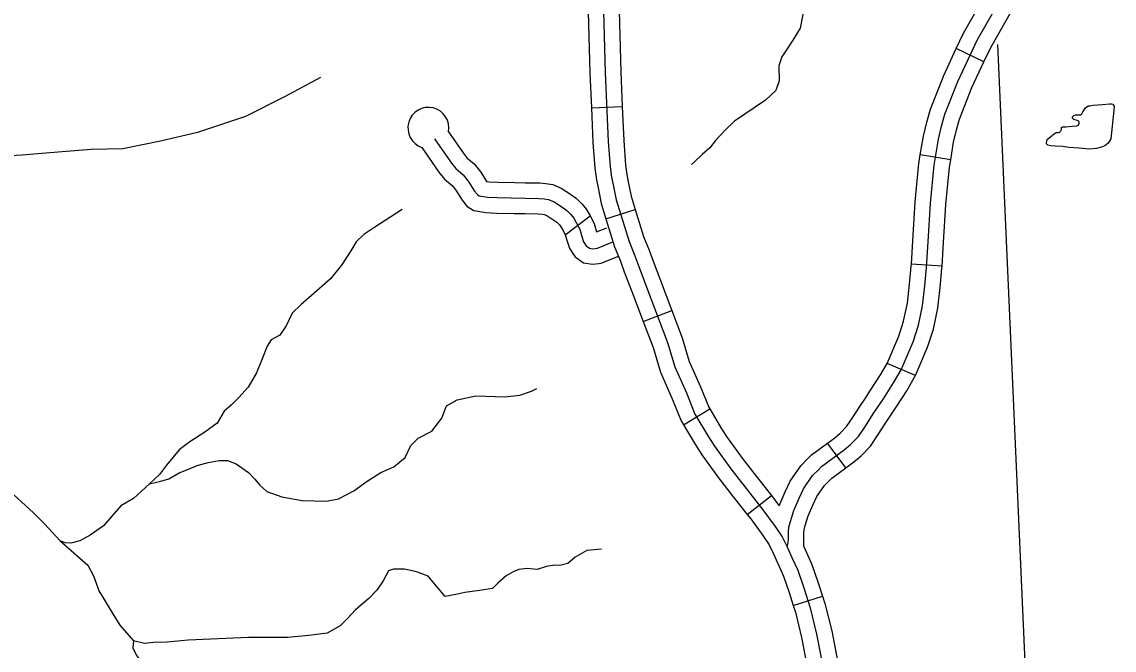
# Model space of a CAD drawing. Extents: x -5566 to 1759129, y -3726 to 731467.
# Drawn here: x -4572.86 to -4532.42, y 371.32 to 394.57 of the extents above; entities that cross this region are included whole.
import ezdxf

# ---------------------------------------------------------------- set-up
doc = ezdxf.new("R2010")
doc.units = 0
doc.layers.add('Default', color=7, linetype='Continuous')

msp = doc.modelspace()

# ---------------------------------------------------------------- linework, layer by layer
at = {"layer": 'Default'}
for p, q in [((-4537.242, 393.089), (-4538.268, 393.585)), ((-4551.774, 391.389), (-4550.636, 391.438)), ((-4538.475, 389.467), (-4539.599, 389.651)), ((-4551.238, 387.284), (-4550.15, 387.622)), ((-4552.742, 386.686), (-4551.82, 387.387)), ((-4538.792, 385.529), (-4539.929, 385.599)), ((-4549.86, 383.484), (-4548.795, 383.887)), ((-4539.782, 381.476), (-4540.83, 381.923)), ((-4548.37, 379.661), (-4547.391, 380.243)), ((-4542.359, 378.065), (-4543.032, 378.983)), ((-4546.007, 376.336), (-4545.113, 377.041)), ((-4544.302, 372.968), (-4543.217, 373.316))]:
    msp.add_line(p, q, dxfattribs=at)
for points in [[(-4538.268, 393.585), (-4537.994, 394.151), (-4537.07, 395.774), (-4536.652, 396.354), (-4536.356, 396.65), (-4536.019, 397.027), (-4535.932, 397.1)], [(-4537.242, 393.089), (-4536.985, 393.621), (-4536.111, 395.157), (-4535.782, 395.613), (-4535.528, 395.867), (-4535.223, 396.208), (-4535.197, 396.23)], [(-4551.347, 395.87), (-4551.261, 392.692), (-4551.15, 390.14), (-4551.081, 389.206), (-4551.03, 388.821), (-4550.97, 388.538), (-4550.858, 387.981), (-4550.379, 386.437), (-4550.166, 385.913), (-4550.023, 385.515), (-4549.744, 384.788), (-4548.954, 382.698), (-4548.688, 381.806), (-4548.259, 380.834), (-4547.942, 380.055), (-4547.441, 379.212), (-4547.214, 378.865), (-4546.619, 378.033), (-4546.079, 377.347), (-4545.424, 376.516), (-4544.97, 375.891), (-4544.709, 375.509), (-4544.525, 375.147), (-4544.357, 374.752), (-4544.139, 374.273), (-4543.917, 373.63), (-4543.677, 372.885), (-4543.437, 371.908), (-4543.026, 369.775)], [(-4551.904, 395.406), (-4551.83, 392.672), (-4551.774, 391.389)], [(-4550.765, 395.437), (-4550.692, 392.712), (-4550.636, 391.438)], [(-4543.896, 395.103), (-4544.042, 394.328), (-4544.314, 393.884), (-4544.53, 393.563), (-4544.725, 393.267), (-4544.842, 392.942), (-4544.829, 392.379), (-4544.953, 392.024), (-4545.327, 391.667), (-4546.475, 390.887), (-4546.82, 390.562), (-4547.178, 390.175), (-4547.396, 389.908), (-4547.676, 389.662), (-4547.947, 389.401), (-4548.072, 389.289)], [(-4544.525, 375.147), (-4544.486, 375.305), (-4544.482, 375.43), (-4544.482, 375.712), (-4544.465, 375.871), (-4544.409, 376.083), (-4544.281, 376.486), (-4544.079, 376.945), (-4543.921, 377.287), (-4543.587, 377.777), (-4543.356, 378.009), (-4543.253, 378.116), (-4542.412, 378.732), (-4542.182, 378.93), (-4541.887, 379.225), (-4541.63, 379.606), (-4541.343, 380.061), (-4541.185, 380.293), (-4540.966, 380.622), (-4540.589, 381.206), (-4540.308, 381.695), (-4539.866, 382.73), (-4539.666, 383.339), (-4539.516, 384.064), (-4539.432, 384.799), (-4539.366, 385.483), (-4539.307, 386.433), (-4539.22, 387.86), (-4539.086, 389.259), (-4538.928, 390.226), (-4538.811, 390.71), (-4538.686, 391.153), (-4538.21, 392.358), (-4537.756, 393.334), (-4537.49, 393.886), (-4536.59, 395.466)], [(-4539.599, 389.651), (-4539.486, 390.339), (-4539.362, 390.855), (-4539.226, 391.335), (-4538.734, 392.583), (-4538.271, 393.578), (-4538.267, 393.585)], [(-4536.736, 393.734), (-4535.4, 363.344)], [(-4538.475, 389.467), (-4538.369, 390.113), (-4538.26, 390.566), (-4538.146, 390.97), (-4537.687, 392.133), (-4537.241, 393.09), (-4537.242, 393.089)], [(-4561.801, 392.513), (-4563.141, 391.794), (-4564.58, 391.064), (-4566.365, 390.474), (-4567.735, 390.158), (-4569.122, 389.871), (-4570.29, 389.844), (-4571.978, 389.707), (-4572.848, 389.638), (-4574.454, 389.542)], [(-4533.715, 389.895), (-4534.094, 389.92), (-4534.328, 389.953), (-4534.603, 389.97), (-4534.762, 389.983), (-4534.874, 390.008), (-4534.929, 390.049), (-4534.929, 390.095), (-4534.903, 390.208), (-4534.762, 390.32), (-4534.649, 390.425), (-4534.57, 390.471), (-4534.495, 390.471), (-4534.445, 390.487), (-4534.399, 390.537), (-4534.37, 390.587), (-4534.366, 390.654), (-4534.332, 390.679), (-4534.207, 390.683), (-4533.978, 390.708), (-4533.803, 390.717), (-4533.736, 390.758), (-4533.723, 390.813), (-4533.723, 390.863), (-4533.757, 390.909), (-4533.823, 390.934), (-4533.915, 390.955), (-4533.961, 391.005), (-4533.961, 391.05), (-4533.919, 391.101), (-4533.848, 391.13), (-4533.748, 391.13), (-4533.652, 391.13), (-4533.615, 391.159), (-4533.586, 391.234), (-4533.486, 391.38), (-4533.381, 391.455), (-4533.323, 391.463)], [(-4533.323, 391.463), (-4533.202, 391.484), (-4532.852, 391.514), (-4532.597, 391.53), (-4532.518, 391.53), (-4532.472, 391.522), (-4532.422, 391.447), (-4532.431, 391.297), (-4532.543, 390.241), (-4532.647, 390.074), (-4532.768, 389.974), (-4532.885, 389.928), (-4533.081, 389.887), (-4533.331, 389.862), (-4533.715, 389.895)], [(-4551.774, 391.389), (-4551.718, 390.107), (-4551.648, 389.148), (-4551.591, 388.724), (-4551.528, 388.423), (-4551.411, 387.84), (-4551.238, 387.284)], [(-4550.636, 391.438), (-4550.581, 390.173), (-4550.514, 389.265), (-4550.468, 388.918), (-4550.412, 388.653), (-4550.306, 388.122), (-4550.15, 387.622)], [(-4557.066, 390.5), (-4556.501, 389.678), (-4556.389, 389.537), (-4556.12, 389.309), (-4555.871, 389.005), (-4555.657, 388.664), (-4555.558, 388.648), (-4555.244, 388.633), (-4554.609, 388.618)], [(-4558.051, 389.923), (-4557.419, 389.003), (-4557.213, 388.741), (-4556.935, 388.506), (-4556.798, 388.339), (-4556.565, 387.968), (-4556.375, 387.74), (-4556.133, 387.589), (-4555.68, 387.513), (-4555.284, 387.494), (-4554.635, 387.48)], [(-4557.581, 390.244), (-4556.96, 389.34), (-4556.801, 389.139), (-4556.527, 388.907), (-4556.334, 388.672), (-4556.103, 388.304), (-4555.996, 388.175), (-4555.928, 388.132), (-4555.619, 388.081), (-4555.264, 388.064), (-4554.233, 388.04), (-4553.717, 388.036), (-4553.529, 388.021), (-4553.366, 387.993), (-4553.157, 387.905), (-4552.874, 387.725), (-4552.69, 387.588), (-4552.536, 387.442), (-4552.429, 387.305), (-4552.322, 387.117), (-4552.21, 386.898), (-4552.129, 386.624), (-4552.065, 386.427), (-4552.018, 386.35), (-4551.966, 386.277), (-4551.851, 386.196), (-4551.722, 386.174), (-4551.555, 386.191), (-4550.987, 386.423)], [(-4539.929, 385.599), (-4539.876, 386.468), (-4539.787, 387.904), (-4539.651, 389.332), (-4539.599, 389.651)], [(-4538.792, 385.529), (-4538.739, 386.398), (-4538.652, 387.815), (-4538.521, 389.185), (-4538.475, 389.467)], [(-4554.609, 388.618), (-4554.225, 388.61), (-4553.691, 388.605), (-4553.458, 388.586), (-4553.206, 388.543), (-4552.892, 388.411), (-4552.551, 388.194), (-4552.323, 388.025), (-4552.113, 387.827), (-4551.954, 387.623), (-4551.82, 387.387), (-4551.679, 387.11), (-4551.585, 386.794)], [(-4558.784, 387.622), (-4559.793, 386.976), (-4560.207, 386.695), (-4560.479, 386.433), (-4560.687, 386.09), (-4561.024, 385.568), (-4561.431, 385.058), (-4562.034, 384.525), (-4562.52, 384.111), (-4562.858, 383.794), (-4563.076, 383.314), (-4563.306, 382.978), (-4563.626, 382.799), (-4563.785, 382.572), (-4563.965, 382.1), (-4564.181, 381.574), (-4564.489, 381.053), (-4564.832, 380.667), (-4565.11, 380.382), (-4565.367, 380.16), (-4565.632, 379.716), (-4566.09, 379.379), (-4566.639, 379.024), (-4567.038, 378.727), (-4567.512, 378.169), (-4567.772, 377.824), (-4568.131, 377.469), (-4568.734, 376.936), (-4569.195, 376.66), (-4569.53, 376.275), (-4569.836, 375.913), (-4570.332, 375.568), (-4570.712, 375.363), (-4571.043, 375.275), (-4571.263, 375.29), (-4571.441, 375.368)], [(-4554.635, 387.48), (-4554.242, 387.471), (-4553.743, 387.467), (-4553.601, 387.455), (-4553.526, 387.442), (-4553.422, 387.398), (-4553.198, 387.256), (-4553.057, 387.151), (-4552.958, 387.058), (-4552.903, 386.987), (-4552.823, 386.847), (-4552.742, 386.686), (-4552.673, 386.455), (-4552.586, 386.187), (-4552.494, 386.037), (-4552.375, 385.868), (-4552.072, 385.655), (-4551.74, 385.6), (-4551.498, 385.625)], [(-4550.15, 387.622), (-4549.842, 386.629), (-4549.634, 386.117), (-4549.489, 385.713), (-4549.212, 384.991), (-4548.795, 383.887)], [(-4551.238, 387.284), (-4550.916, 386.246), (-4550.698, 385.71), (-4550.557, 385.316), (-4550.276, 384.586), (-4549.86, 383.484)], [(-4551.585, 386.794), (-4551.202, 386.95)], [(-4551.499, 385.625), (-4551.416, 385.633), (-4550.772, 385.895)], [(-4540.83, 381.923), (-4540.399, 382.931), (-4540.217, 383.486), (-4540.079, 384.154), (-4539.999, 384.858), (-4539.933, 385.528), (-4539.929, 385.599)], [(-4539.782, 381.476), (-4539.333, 382.528), (-4539.115, 383.192), (-4538.953, 383.974), (-4538.866, 384.739), (-4538.798, 385.438), (-4538.792, 385.529)], [(-4548.795, 383.887), (-4548.414, 382.88), (-4548.152, 382.003), (-4547.734, 381.057), (-4547.431, 380.309), (-4547.391, 380.243)], [(-4549.86, 383.484), (-4549.494, 382.516), (-4549.223, 381.608), (-4548.783, 380.612), (-4548.453, 379.801), (-4548.37, 379.661)], [(-4543.032, 378.983), (-4542.766, 379.178), (-4542.57, 379.347), (-4542.328, 379.589), (-4542.107, 379.918), (-4541.819, 380.372), (-4541.658, 380.611), (-4541.442, 380.934), (-4541.075, 381.503), (-4540.819, 381.95), (-4540.83, 381.923)], [(-4542.359, 378.065), (-4542.057, 378.286), (-4541.794, 378.512), (-4541.445, 378.861), (-4541.153, 379.295), (-4540.866, 379.749), (-4540.713, 379.975), (-4540.49, 380.309), (-4540.102, 380.91), (-4539.797, 381.44), (-4539.782, 381.476)], [(-4568.131, 377.469), (-4567.718, 377.575), (-4567.417, 377.662), (-4567.038, 377.874), (-4566.694, 378.016), (-4566.372, 378.149), (-4565.959, 378.263), (-4565.559, 378.339), (-4565.248, 378.342), (-4564.932, 378.209), (-4564.473, 377.898), (-4564.236, 377.64), (-4564.069, 377.44), (-4563.794, 377.183), (-4563.233, 376.99), (-4562.499, 376.856), (-4561.587, 376.828), (-4561.135, 376.913), (-4560.569, 377.216), (-4560.073, 377.569), (-4559.576, 377.892), (-4559.09, 378.107), (-4558.67, 378.45), (-4558.466, 378.892), (-4558.195, 379.161), (-4557.68, 379.416), (-4557.311, 379.902), (-4557.138, 380.358), (-4556.744, 380.585), (-4556.058, 380.724), (-4554.986, 380.694), (-4554.427, 380.753), (-4553.992, 380.898), (-4553.798, 381.004)], [(-4547.391, 380.243), (-4546.958, 379.514), (-4546.744, 379.187), (-4546.163, 378.375), (-4545.632, 377.7), (-4545.113, 377.041)], [(-4548.37, 379.661), (-4547.924, 378.911), (-4547.684, 378.544), (-4547.074, 377.691), (-4546.527, 376.995), (-4546.007, 376.336)], [(-4544.826, 376.661), (-4544.599, 377.179), (-4544.418, 377.569), (-4544.027, 378.142), (-4543.762, 378.407), (-4543.629, 378.546), (-4543.032, 378.983)], [(-4543.912, 375.15), (-4543.912, 375.682), (-4543.903, 375.768), (-4543.862, 375.925), (-4543.747, 376.285), (-4543.56, 376.711), (-4543.424, 377.005), (-4543.146, 377.412), (-4542.949, 377.61), (-4542.876, 377.686), (-4542.359, 378.065)], [(-4573.456, 377.337), (-4572.435, 376.399), (-4572.018, 375.995), (-4571.441, 375.368), (-4570.421, 374.459), (-4570.209, 374.071), (-4569.998, 373.491), (-4569.926, 373.38), (-4569.554, 372.76), (-4569.239, 372.246), (-4568.726, 371.658)], [(-4545.113, 377.041), (-4544.97, 376.86), (-4544.826, 376.661)], [(-4546.007, 376.336), (-4545.878, 376.172), (-4545.435, 375.562), (-4545.2, 375.218), (-4545.041, 374.906), (-4544.878, 374.523), (-4544.669, 374.061), (-4544.457, 373.45), (-4544.302, 372.968)], [(-4551.403, 375.054), (-4551.948, 375.004), (-4552.371, 374.76), (-4552.652, 374.529), (-4552.945, 374.45), (-4553.128, 374.466), (-4553.437, 374.409), (-4553.789, 374.297), (-4554.148, 374.345), (-4554.465, 374.303), (-4554.667, 374.22), (-4554.935, 374.073), (-4555.244, 373.795), (-4555.434, 373.605), (-4555.917, 373.527), (-4556.461, 373.454), (-4556.792, 373.373), (-4557.192, 373.306), (-4557.51, 373.69), (-4557.82, 374.06), (-4558.22, 374.206), (-4558.296, 374.234), (-4558.694, 374.311), (-4559.104, 374.319), (-4559.292, 374.251), (-4559.483, 373.878), (-4559.714, 373.542), (-4560.021, 373.234), (-4560.514, 372.805), (-4560.817, 372.478), (-4561.081, 372.214), (-4561.564, 371.945), (-4562.243, 371.865), (-4563.026, 371.791), (-4564.467, 371.784), (-4566.706, 371.682), (-4567.477, 371.616), (-4567.985, 371.598), (-4568.319, 371.562), (-4568.726, 371.658)], [(-4543.912, 375.15), (-4543.61, 374.484), (-4543.376, 373.811), (-4543.217, 373.316)], [(-4543.217, 373.316), (-4543.128, 373.04), (-4542.88, 372.03), (-4542.465, 369.876), (-4542.37, 369.317)], [(-4544.302, 372.968), (-4544.225, 372.73), (-4543.993, 371.786), (-4543.586, 369.673), (-4543.494, 369.126)], [(-4568.726, 371.658), (-4568.755, 371.403), (-4568.622, 371.123), (-4568.312, 370.709), (-4567.942, 370.058), (-4567.529, 369.704), (-4567.071, 369.112), (-4566.746, 368.728), (-4566.613, 368.506), (-4566.598, 368.063), (-4566.613, 367.575), (-4566.657, 366.94), (-4566.687, 366.249), (-4566.687, 365.968), (-4566.687, 365.45), (-4566.79, 364.889), (-4566.834, 364.608), (-4566.967, 364.298)]]:
    msp.add_lwpolyline(points, dxfattribs=at)
msp.add_arc((-4557.811, 390.644), 0.759, 349.122, 251.6029, dxfattribs=at)

doc.saveas('drawing.dxf')
